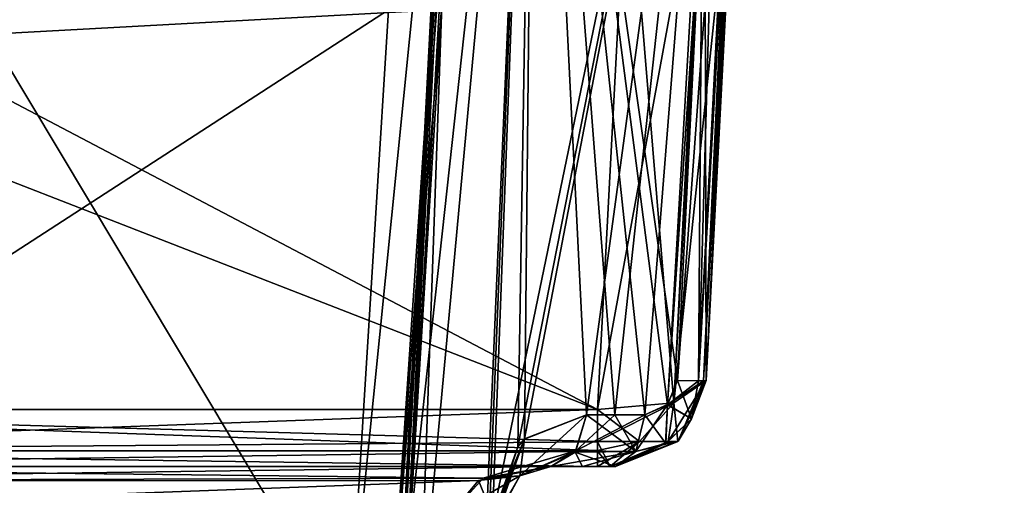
# Model space of a CAD drawing. Header units: inches. Extents: x -10 to 10, y -2.3 to 4.3.
# Tile 524 of 656: x -2.496 to -1.954, y -1.49 to -1.234. Entities that reach past the tile are written whole.
import ezdxf

# ---------------------------------------------------------------- set-up
doc = ezdxf.new("R2010")
doc.units = ezdxf.units.IN
doc.header["$LTSCALE"] = 65.185185
doc.header["$MEASUREMENT"] = 0
for name, color, linetype in [('12308', 7, 'CONTINUOUS'), ('196', 7, 'CONTINUOUS'), ('432', 7, 'CONTINUOUS'), ('5764', 7, 'CONTINUOUS'), ('5765', 7, 'CONTINUOUS'), ('5766', 7, 'CONTINUOUS'), ('5770', 7, 'CONTINUOUS'), ('5771', 7, 'CONTINUOUS'), ('5773', 7, 'CONTINUOUS'), ('5777', 7, 'CONTINUOUS'), ('5778', 7, 'CONTINUOUS'), ('5779', 7, 'CONTINUOUS'), ('5780', 7, 'CONTINUOUS'), ('5781', 7, 'CONTINUOUS'), ('5784', 7, 'CONTINUOUS'), ('5802', 7, 'CONTINUOUS'), ('5942', 7, 'CONTINUOUS'), ('5952', 7, 'CONTINUOUS'), ('6830', 7, 'CONTINUOUS'), ('709', 7, 'CONTINUOUS'), ('724', 7, 'CONTINUOUS'), ('727', 7, 'CONTINUOUS'), ('728', 7, 'CONTINUOUS'), ('734', 7, 'CONTINUOUS'), ('735', 7, 'CONTINUOUS'), ('736', 7, 'CONTINUOUS'), ('737', 7, 'CONTINUOUS'), ('738', 7, 'CONTINUOUS'), ('739', 7, 'CONTINUOUS'), ('740', 7, 'CONTINUOUS'), ('741', 7, 'CONTINUOUS'), ('742', 7, 'CONTINUOUS'), ('8585', 7, 'CONTINUOUS'), ('8594', 7, 'CONTINUOUS')]:
    doc.layers.add(name, color=color, linetype=linetype)

msp = doc.modelspace()

# ---------------------------------------------------------------- linework, layer by layer
at = {"layer": '12308', "linetype": 'Continuous'}
for points in [[(-2.10143, -1.11696, -3.75259), (-2.11798, -1.43262, -3.88012), (-2.13582, -1.44495, -3.84015), (-2.10143, -1.11696, -3.75259)], [(-2.10143, -1.11696, -3.75259), (-2.13582, -1.44495, -3.84015), (-2.12005, -1.13194, -3.71301), (-2.10143, -1.11696, -3.75259)], [(-2.13582, -1.44495, -3.84015), (-2.17772, -1.44873, -3.82319), (-2.12005, -1.13194, -3.71301), (-2.13582, -1.44495, -3.84015)], [(-2.17772, -1.44873, -3.82319), (-2.16135, -1.13627, -3.69695), (-2.12005, -1.13194, -3.71301), (-2.17772, -1.44873, -3.82319)]]:
    msp.add_3dface(points, dxfattribs=at)
at = {"layer": '196', "linetype": 'Continuous'}
for points in [[(-1.89693, -0.63817, -4.57874), (-8.57837, -1.57343, -4.62775), (-1.93761, -0.62096, -4.57784), (-1.89693, -0.63817, -4.57874)], [(-1.93761, -0.62096, -4.57784), (-8.57837, -1.57343, -4.62775), (-2.10307, -0.63817, -4.57874), (-1.93761, -0.62096, -4.57784)], [(8.57837, -1.57343, -4.62775), (-8.57837, -1.57343, -4.62775), (8.52935, -0.63817, -4.57874), (8.57837, -1.57343, -4.62775)], [(5.89693, -0.63817, -4.57874), (-8.57837, -1.57343, -4.62775), (5.12257, -0.63817, -4.57874), (5.89693, -0.63817, -4.57874)], [(-8.57837, -1.57343, -4.62775), (5.89693, -0.63817, -4.57874), (6.10307, -0.63817, -4.57874), (-8.57837, -1.57343, -4.62775)], [(5.12257, -0.63817, -4.57874), (-8.57837, -1.57343, -4.62775), (4.87743, -0.63817, -4.57874), (5.12257, -0.63817, -4.57874)], [(4.87743, -0.63817, -4.57874), (-8.57837, -1.57343, -4.62775), (4.10307, -0.63817, -4.57874), (4.87743, -0.63817, -4.57874)], [(4.10307, -0.63817, -4.57874), (-8.57837, -1.57343, -4.62775), (3.89693, -0.63817, -4.57874), (4.10307, -0.63817, -4.57874)], [(3.89693, -0.63817, -4.57874), (-8.57837, -1.57343, -4.62775), (3.12257, -0.63817, -4.57874), (3.89693, -0.63817, -4.57874)], [(3.12257, -0.63817, -4.57874), (-8.57837, -1.57343, -4.62775), (2.87743, -0.63817, -4.57874), (3.12257, -0.63817, -4.57874)], [(2.87743, -0.63817, -4.57874), (-8.57837, -1.57343, -4.62775), (2.10307, -0.63817, -4.57874), (2.87743, -0.63817, -4.57874)], [(2.10307, -0.63817, -4.57874), (-8.57837, -1.57343, -4.62775), (1.89693, -0.63817, -4.57874), (2.10307, -0.63817, -4.57874)], [(1.89693, -0.63817, -4.57874), (-8.57837, -1.57343, -4.62775), (-1.89693, -0.63817, -4.57874), (1.89693, -0.63817, -4.57874)], [(-2.10307, -0.63817, -4.57874), (-8.57837, -1.57343, -4.62775), (-2.87743, -0.63817, -4.57874), (-2.10307, -0.63817, -4.57874)], [(8.52935, -0.63817, -4.57874), (-8.57837, -1.57343, -4.62775), (7.12257, -0.63817, -4.57874), (8.52935, -0.63817, -4.57874)], [(7.12257, -0.63817, -4.57874), (-8.57837, -1.57343, -4.62775), (6.87743, -0.63817, -4.57874), (7.12257, -0.63817, -4.57874)], [(6.87743, -0.63817, -4.57874), (-8.57837, -1.57343, -4.62775), (6.10307, -0.63817, -4.57874), (6.87743, -0.63817, -4.57874)]]:
    msp.add_3dface(points, dxfattribs=at)
at = {"layer": '432', "linetype": 'Continuous'}
for points in [[(-8.57837, -1.57343, 4.62775), (8.57837, -1.57343, 4.62775), (-8.52935, -0.63817, 4.57874), (-8.57837, -1.57343, 4.62775)], [(-8.52935, -0.63817, 4.57874), (8.57837, -1.57343, 4.62775), (-7.12257, -0.63817, 4.57874), (-8.52935, -0.63817, 4.57874)], [(-7.12257, -0.63817, 4.57874), (8.57837, -1.57343, 4.62775), (-6.87743, -0.63817, 4.57874), (-7.12257, -0.63817, 4.57874)], [(-6.87743, -0.63817, 4.57874), (8.57837, -1.57343, 4.62775), (-6.10307, -0.63817, 4.57874), (-6.87743, -0.63817, 4.57874)], [(-6.10307, -0.63817, 4.57874), (8.57837, -1.57343, 4.62775), (-5.89693, -0.63817, 4.57874), (-6.10307, -0.63817, 4.57874)], [(-5.89693, -0.63817, 4.57874), (8.57837, -1.57343, 4.62775), (-5.12257, -0.63817, 4.57874), (-5.89693, -0.63817, 4.57874)], [(-5.12257, -0.63817, 4.57874), (8.57837, -1.57343, 4.62775), (-4.87743, -0.63817, 4.57874), (-5.12257, -0.63817, 4.57874)], [(-4.87743, -0.63817, 4.57874), (8.57837, -1.57343, 4.62775), (-4.10307, -0.63817, 4.57874), (-4.87743, -0.63817, 4.57874)], [(8.57837, -1.57343, 4.62775), (-3.89693, -0.63817, 4.57874), (-4.10307, -0.63817, 4.57874), (8.57837, -1.57343, 4.62775)], [(-3.89693, -0.63817, 4.57874), (8.57837, -1.57343, 4.62775), (-3.12257, -0.63817, 4.57874), (-3.89693, -0.63817, 4.57874)], [(-3.12257, -0.63817, 4.57874), (8.57837, -1.57343, 4.62775), (-2.87743, -0.63817, 4.57874), (-3.12257, -0.63817, 4.57874)], [(-2.87743, -0.63817, 4.57874), (8.57837, -1.57343, 4.62775), (-2.10307, -0.63817, 4.57874), (-2.87743, -0.63817, 4.57874)], [(-2.10307, -0.63817, 4.57874), (8.57837, -1.57343, 4.62775), (-1.89693, -0.63817, 4.57874), (-2.10307, -0.63817, 4.57874)]]:
    msp.add_3dface(points, dxfattribs=at)
at = {"layer": '5764', "linetype": 'Continuous'}
for points in [[(-2.8031, -1.48, 3.86955), (-2.8031, -1.48, 4.11649), (-2.20346, -1.48, 4.11649), (-2.8031, -1.48, 3.86955)], [(-2.18616, -1.48, 4.10259), (-2.8031, -1.48, 3.86955), (-2.20346, -1.48, 4.11649), (-2.18616, -1.48, 4.10259)], [(-2.8031, -1.48, 3.86955), (-2.18616, -1.48, 4.10259), (-2.17772, -1.48, 3.86955), (-2.8031, -1.48, 3.86955)], [(-2.18616, -1.48, 4.10259), (-2.16791, -1.48, 4.08996), (-2.17772, -1.48, 3.86955), (-2.18616, -1.48, 4.10259)], [(-2.17772, -1.48, 3.86955), (-2.16791, -1.48, 4.08996), (-2.17085, -1.48, 3.87256), (-2.17772, -1.48, 3.86955)], [(-2.17085, -1.48, 3.87256), (-2.16791, -1.48, 4.08996), (-2.16791, -1.48, 3.88012), (-2.17085, -1.48, 3.87256)]]:
    msp.add_3dface(points, dxfattribs=at)
at = {"layer": '5765', "linetype": 'Continuous'}
for points in [[(-2.19018, -1.47208, 4.13186), (-2.18387, -1.45157, 4.13916), (-2.15676, -1.47175, 4.10736), (-2.19018, -1.47208, 4.13186)], [(-2.18387, -1.45157, 4.13916), (-2.16824, -1.45157, 4.1266), (-2.15676, -1.47175, 4.10736), (-2.18387, -1.45157, 4.13916)], [(-2.16824, -1.45157, 4.1266), (-2.15174, -1.45157, 4.11518), (-2.15676, -1.47175, 4.10736), (-2.16824, -1.45157, 4.1266)], [(-2.18616, -1.48, 4.10259), (-2.20346, -1.48, 4.11649), (-2.19018, -1.47208, 4.13186), (-2.18616, -1.48, 4.10259)], [(-2.16791, -1.48, 4.08996), (-2.19018, -1.47208, 4.13186), (-2.15676, -1.47175, 4.10736), (-2.16791, -1.48, 4.08996)], [(-2.16791, -1.48, 4.08996), (-2.18616, -1.48, 4.10259), (-2.19018, -1.47208, 4.13186), (-2.16791, -1.48, 4.08996)]]:
    msp.add_3dface(points, dxfattribs=at)
at = {"layer": '5766', "linetype": 'Continuous'}
for points in [[(-2.27593, -1.57343, 4.27071), (-2.28765, -1.57343, 4.352), (-2.21216, -0.88343, 4.21696), (-2.27593, -1.57343, 4.27071)], [(-2.21216, -0.88343, 4.21696), (-2.28765, -1.57343, 4.352), (-2.25149, -0.88343, 4.352), (-2.21216, -0.88343, 4.21696)], [(-2.25149, -0.88343, 4.352), (-2.28765, -1.57343, 4.352), (-2.28695, -1.57343, 4.3721), (-2.25149, -0.88343, 4.352)], [(-2.28484, -1.57343, 4.39211), (-2.25149, -0.88343, 4.352), (-2.28695, -1.57343, 4.3721), (-2.28484, -1.57343, 4.39211)], [(-2.24885, -0.88343, 4.38832), (-2.25149, -0.88343, 4.352), (-2.28484, -1.57343, 4.39211), (-2.24885, -0.88343, 4.38832)], [(-2.26348, -1.22554, 4.40826), (-2.24885, -0.88343, 4.38832), (-2.28484, -1.57343, 4.39211), (-2.26348, -1.22554, 4.40826)], [(-2.24171, -1.57343, 4.19606), (-2.27593, -1.57343, 4.27071), (-2.21216, -0.88343, 4.21696), (-2.24171, -1.57343, 4.19606)], [(-2.23873, -1.54096, 4.1946), (-2.24171, -1.57343, 4.19606), (-2.21216, -0.88343, 4.21696), (-2.23873, -1.54096, 4.1946)], [(-2.23572, -1.50843, 4.19315), (-2.23873, -1.54096, 4.1946), (-2.21216, -0.88343, 4.21696), (-2.23572, -1.50843, 4.19315)], [(-2.22175, -1.46919, 4.17749), (-2.23572, -1.50843, 4.19315), (-2.10647, -0.88343, 4.12416), (-2.22175, -1.46919, 4.17749)], [(-2.10647, -0.88343, 4.12416), (-2.23572, -1.50843, 4.19315), (-2.21216, -0.88343, 4.21696), (-2.10647, -0.88343, 4.12416)], [(-2.21803, -1.46491, 4.17321), (-2.22175, -1.46919, 4.17749), (-2.10647, -0.88343, 4.12416), (-2.21803, -1.46491, 4.17321)], [(-2.18387, -1.45157, 4.13916), (-2.21803, -1.46491, 4.17321), (-2.10647, -0.88343, 4.12416), (-2.18387, -1.45157, 4.13916)], [(-2.16824, -1.45157, 4.1266), (-2.18387, -1.45157, 4.13916), (-2.10647, -0.88343, 4.12416), (-2.16824, -1.45157, 4.1266)], [(-2.15174, -1.45157, 4.11518), (-2.16824, -1.45157, 4.1266), (-2.10647, -0.88343, 4.12416), (-2.15174, -1.45157, 4.11518)], [(-2.13921, -1.44595, 4.10794), (-2.15174, -1.45157, 4.11518), (-2.10647, -0.88343, 4.12416), (-2.13921, -1.44595, 4.10794)], [(-2.12013, -1.15839, 4.11478), (-2.13921, -1.44595, 4.10794), (-2.10647, -0.88343, 4.12416), (-2.12013, -1.15839, 4.11478)], [(-2.13365, -1.43262, 4.10565), (-2.13921, -1.44595, 4.10794), (-2.12013, -1.15839, 4.11478), (-2.13365, -1.43262, 4.10565)]]:
    msp.add_3dface(points, dxfattribs=at)
at = {"layer": '5770', "linetype": 'Continuous'}
for points in [[(-2.18387, -1.45157, 4.13916), (-2.19018, -1.47208, 4.13186), (-2.22066, -1.48521, 4.15311), (-2.18387, -1.45157, 4.13916)], [(-2.21803, -1.46491, 4.17321), (-2.18387, -1.45157, 4.13916), (-2.22066, -1.48521, 4.15311), (-2.21803, -1.46491, 4.17321)], [(-2.23572, -1.50843, 4.19315), (-2.22175, -1.46919, 4.17749), (-2.21803, -1.46491, 4.17321), (-2.23572, -1.50843, 4.19315)], [(-2.23572, -1.50843, 4.19315), (-2.21803, -1.46491, 4.17321), (-2.23424, -1.51019, 4.1624), (-2.23572, -1.50843, 4.19315)], [(-2.23424, -1.51019, 4.1624), (-2.21803, -1.46491, 4.17321), (-2.22066, -1.48521, 4.15311), (-2.23424, -1.51019, 4.1624)], [(-2.19018, -1.47208, 4.13186), (-2.20346, -1.48, 4.11649), (-2.22066, -1.48521, 4.15311), (-2.19018, -1.47208, 4.13186)], [(-2.22066, -1.48521, 4.15311), (-2.20346, -1.48, 4.11649), (-2.24338, -1.48775, 4.13661), (-2.22066, -1.48521, 4.15311)], [(-2.23424, -1.51019, 4.1624), (-2.22066, -1.48521, 4.15311), (-2.24338, -1.48775, 4.13661), (-2.23424, -1.51019, 4.1624)], [(-2.26056, -1.50843, 4.14645), (-2.23424, -1.51019, 4.1624), (-2.24338, -1.48775, 4.13661), (-2.26056, -1.50843, 4.14645)]]:
    msp.add_3dface(points, dxfattribs=at)
at = {"layer": '5771', "linetype": 'Continuous'}
for points in [[(-2.8031, -1.48, 4.11649), (-2.80181, -1.4882, 4.1371), (-2.20346, -1.48, 4.11649), (-2.8031, -1.48, 4.11649)], [(-2.20346, -1.48, 4.11649), (-2.80181, -1.4882, 4.1371), (-2.24338, -1.48775, 4.13661), (-2.20346, -1.48, 4.11649)], [(-2.80181, -1.4882, 4.1371), (-2.79863, -1.50843, 4.14645), (-2.24338, -1.48775, 4.13661), (-2.80181, -1.4882, 4.1371)], [(-2.79863, -1.50843, 4.14645), (-2.26056, -1.50843, 4.14645), (-2.24338, -1.48775, 4.13661), (-2.79863, -1.50843, 4.14645)]]:
    msp.add_3dface(points, dxfattribs=at)
at = {"layer": '5773', "linetype": 'Continuous'}
for points in [[(-2.241, -0.88343, 4.42389), (-2.26348, -1.22554, 4.40826), (-2.29182, -1.57262, 4.41596), (-2.241, -0.88343, 4.42389)], [(-2.241, -0.88343, 4.42389), (-2.29182, -1.57262, 4.41596), (-2.24522, -0.88448, 4.44959), (-2.241, -0.88343, 4.42389)], [(-2.29182, -1.57262, 4.41596), (-2.31449, -1.57343, 4.42625), (-2.24522, -0.88448, 4.44959), (-2.29182, -1.57262, 4.41596)], [(-2.24522, -0.88448, 4.44959), (-2.31449, -1.57343, 4.42625), (-2.29298, -1.22838, 4.44433), (-2.24522, -0.88448, 4.44959)], [(-2.26348, -1.22554, 4.40826), (-2.28484, -1.57343, 4.39211), (-2.29182, -1.57262, 4.41596), (-2.26348, -1.22554, 4.40826)]]:
    msp.add_3dface(points, dxfattribs=at)
at = {"layer": '5777', "linetype": 'Continuous'}
for points in [[(-2.13365, -1.43262, 4.10565), (-2.12013, -1.15839, 4.11478), (-2.09372, -0.88372, 4.11281), (-2.13365, -1.43262, 4.10565)], [(-2.13365, -1.43262, 4.10565), (-2.09372, -0.88372, 4.11281), (-2.12212, -1.43287, 4.0945), (-2.13365, -1.43262, 4.10565)], [(-2.09372, -0.88372, 4.11281), (-2.09125, -0.88368, 4.10787), (-2.12212, -1.43287, 4.0945), (-2.09372, -0.88372, 4.11281)], [(-2.12212, -1.43287, 4.0945), (-2.09125, -0.88368, 4.10787), (-2.11944, -1.43283, 4.08852), (-2.12212, -1.43287, 4.0945)], [(-2.09125, -0.88368, 4.10787), (-2.08919, -0.88343, 4.09702), (-2.11944, -1.43283, 4.08852), (-2.09125, -0.88368, 4.10787)], [(-2.11944, -1.43283, 4.08852), (-2.08919, -0.88343, 4.09702), (-2.11798, -1.43262, 4.07931), (-2.11944, -1.43283, 4.08852)]]:
    msp.add_3dface(points, dxfattribs=at)
at = {"layer": '5778', "linetype": 'Continuous'}
for points in [[(-2.13921, -1.44595, 4.10794), (-2.13365, -1.43262, 4.10565), (-2.12601, -1.45374, 4.09067), (-2.13921, -1.44595, 4.10794)], [(-2.13365, -1.43262, 4.10565), (-2.12212, -1.43287, 4.0945), (-2.12601, -1.45374, 4.09067), (-2.13365, -1.43262, 4.10565)], [(-2.11944, -1.43283, 4.08852), (-2.11798, -1.43262, 4.07931), (-2.13341, -1.46619, 4.08195), (-2.11944, -1.43283, 4.08852)], [(-2.12601, -1.45374, 4.09067), (-2.11944, -1.43283, 4.08852), (-2.13341, -1.46619, 4.08195), (-2.12601, -1.45374, 4.09067)], [(-2.12212, -1.43287, 4.0945), (-2.11944, -1.43283, 4.08852), (-2.12601, -1.45374, 4.09067), (-2.12212, -1.43287, 4.0945)], [(-2.15676, -1.47175, 4.10736), (-2.15174, -1.45157, 4.11518), (-2.13921, -1.44595, 4.10794), (-2.15676, -1.47175, 4.10736)], [(-2.15676, -1.47175, 4.10736), (-2.13921, -1.44595, 4.10794), (-2.14027, -1.4674, 4.09763), (-2.15676, -1.47175, 4.10736)], [(-2.14027, -1.4674, 4.09763), (-2.13921, -1.44595, 4.10794), (-2.12601, -1.45374, 4.09067), (-2.14027, -1.4674, 4.09763)], [(-2.14027, -1.4674, 4.09763), (-2.12601, -1.45374, 4.09067), (-2.13341, -1.46619, 4.08195), (-2.14027, -1.4674, 4.09763)], [(-2.16791, -1.48, 4.08996), (-2.14027, -1.4674, 4.09763), (-2.13341, -1.46619, 4.08195), (-2.16791, -1.48, 4.08996)], [(-2.16791, -1.48, 4.08996), (-2.15676, -1.47175, 4.10736), (-2.14027, -1.4674, 4.09763), (-2.16791, -1.48, 4.08996)]]:
    msp.add_3dface(points, dxfattribs=at)
at = {"layer": '5779', "linetype": 'Continuous'}
for points in [[(-2.13341, -1.46619, 4.08195), (-2.11798, -1.43262, 4.07931), (-2.13346, -1.46624, 3.88012), (-2.13341, -1.46619, 4.08195)], [(-2.13346, -1.46624, 3.88012), (-2.11798, -1.43262, 4.07931), (-2.11798, -1.43262, 3.88012), (-2.13346, -1.46624, 3.88012)], [(-2.16791, -1.48, 3.88012), (-2.16791, -1.48, 4.08996), (-2.13341, -1.46619, 4.08195), (-2.16791, -1.48, 3.88012)], [(-2.16791, -1.48, 3.88012), (-2.13341, -1.46619, 4.08195), (-2.13346, -1.46624, 3.88012), (-2.16791, -1.48, 3.88012)]]:
    msp.add_3dface(points, dxfattribs=at)
at = {"layer": '5780', "linetype": 'Continuous'}
for points in [[(-2.13346, -1.46624, 3.88012), (-2.11798, -1.43262, 3.88012), (-2.13584, -1.44496, 3.84014), (-2.13346, -1.46624, 3.88012)], [(-2.17772, -1.44873, 3.82319), (-2.15464, -1.46627, 3.84172), (-2.13584, -1.44496, 3.84014), (-2.17772, -1.44873, 3.82319)], [(-2.15464, -1.46627, 3.84172), (-2.13884, -1.46627, 3.85865), (-2.13584, -1.44496, 3.84014), (-2.15464, -1.46627, 3.84172)], [(-2.13884, -1.46627, 3.85865), (-2.13346, -1.46624, 3.88012), (-2.13584, -1.44496, 3.84014), (-2.13884, -1.46627, 3.85865)], [(-2.17772, -1.4664, 3.83527), (-2.15464, -1.46627, 3.84172), (-2.17772, -1.44873, 3.82319), (-2.17772, -1.4664, 3.83527)], [(-2.17772, -1.4664, 3.83527), (-2.17085, -1.48, 3.87256), (-2.15464, -1.46627, 3.84172), (-2.17772, -1.4664, 3.83527)], [(-2.17772, -1.47162, 3.84184), (-2.17085, -1.48, 3.87256), (-2.17772, -1.4664, 3.83527), (-2.17772, -1.47162, 3.84184)], [(-2.17085, -1.48, 3.87256), (-2.16791, -1.48, 3.88012), (-2.13884, -1.46627, 3.85865), (-2.17085, -1.48, 3.87256)], [(-2.15464, -1.46627, 3.84172), (-2.17085, -1.48, 3.87256), (-2.13884, -1.46627, 3.85865), (-2.15464, -1.46627, 3.84172)], [(-2.16791, -1.48, 3.88012), (-2.13346, -1.46624, 3.88012), (-2.13884, -1.46627, 3.85865), (-2.16791, -1.48, 3.88012)], [(-2.17772, -1.48, 3.86955), (-2.17085, -1.48, 3.87256), (-2.17772, -1.47162, 3.84184), (-2.17772, -1.48, 3.86955)]]:
    msp.add_3dface(points, dxfattribs=at)
at = {"layer": '5781', "linetype": 'Continuous'}
for points in [[(-2.17772, -1.4664, 3.83527), (-2.17772, -1.44873, 3.82319), (-2.80294, -1.47145, 3.84158), (-2.17772, -1.4664, 3.83527)], [(-2.80294, -1.47145, 3.84158), (-2.17772, -1.44873, 3.82319), (-2.80278, -1.44873, 3.82319), (-2.80294, -1.47145, 3.84158)], [(-2.17772, -1.47162, 3.84184), (-2.17772, -1.4664, 3.83527), (-2.80294, -1.47145, 3.84158), (-2.17772, -1.47162, 3.84184)], [(-2.8031, -1.48, 3.86955), (-2.17772, -1.47162, 3.84184), (-2.80294, -1.47145, 3.84158), (-2.8031, -1.48, 3.86955)], [(-2.8031, -1.48, 3.86955), (-2.17772, -1.48, 3.86955), (-2.17772, -1.47162, 3.84184), (-2.8031, -1.48, 3.86955)]]:
    msp.add_3dface(points, dxfattribs=at)
at = {"layer": '5784', "linetype": 'Continuous'}
for points in [[(-2.78932, -1.21035, 3.72688), (-2.17772, -1.44873, 3.82319), (-2.77139, -1.13627, 3.69695), (-2.78932, -1.21035, 3.72688)], [(-2.77139, -1.13627, 3.69695), (-2.17772, -1.44873, 3.82319), (-2.16135, -1.13627, 3.69695), (-2.77139, -1.13627, 3.69695)], [(-2.80278, -1.44873, 3.82319), (-2.17772, -1.44873, 3.82319), (-2.78932, -1.21035, 3.72688), (-2.80278, -1.44873, 3.82319)]]:
    msp.add_3dface(points, dxfattribs=at)
at = {"layer": '5802', "linetype": 'Continuous'}
for points in [[(-2.11798, -1.43262, 4.07931), (-2.08919, -0.88343, 4.09702), (-2.09881, -1.06699, 3.71209), (-2.11798, -1.43262, 4.07931)], [(-2.10143, -1.11696, 3.75259), (-2.11798, -1.43262, 4.07931), (-2.09881, -1.06699, 3.71209), (-2.10143, -1.11696, 3.75259)], [(-2.11798, -1.43262, 3.88012), (-2.11798, -1.43262, 4.07931), (-2.10143, -1.11696, 3.75259), (-2.11798, -1.43262, 3.88012)]]:
    msp.add_3dface(points, dxfattribs=at)
at = {"layer": '5942', "linetype": 'Continuous'}
for points in [[(-2.29298, -1.22838, 4.44433), (-2.31449, -1.57343, 4.42625), (-2.8742, -0.63817, 4.47526), (-2.29298, -1.22838, 4.44433)], [(-2.8742, -0.63817, 4.47526), (-2.31449, -1.57343, 4.42625), (-2.82519, -1.57343, 4.42625), (-2.8742, -0.63817, 4.47526)]]:
    msp.add_3dface(points, dxfattribs=at)
at = {"layer": '5952', "linetype": 'Continuous'}
for points in [[(-2.11798, -1.43262, 3.88012), (-2.10143, -1.11696, 3.75259), (-2.11874, -1.13152, 3.71424), (-2.11798, -1.43262, 3.88012)], [(-2.16135, -1.13627, 3.69695), (-2.13584, -1.44496, 3.84014), (-2.11874, -1.13152, 3.71424), (-2.16135, -1.13627, 3.69695)], [(-2.13584, -1.44496, 3.84014), (-2.11798, -1.43262, 3.88012), (-2.11874, -1.13152, 3.71424), (-2.13584, -1.44496, 3.84014)], [(-2.17772, -1.44873, 3.82319), (-2.13584, -1.44496, 3.84014), (-2.16135, -1.13627, 3.69695), (-2.17772, -1.44873, 3.82319)]]:
    msp.add_3dface(points, dxfattribs=at)
at = {"layer": '6830', "linetype": 'Continuous'}
for points in [[(-2.20346, -1.48, -4.11649), (-2.24072, -1.48645, -4.13508), (-2.8031, -1.48, -4.11649), (-2.20346, -1.48, -4.11649)], [(-2.8031, -1.48, -4.11649), (-2.24072, -1.48645, -4.13508), (-2.80181, -1.4882, -4.1371), (-2.8031, -1.48, -4.11649)], [(-2.24072, -1.48645, -4.13508), (-2.26056, -1.50843, -4.14645), (-2.80181, -1.4882, -4.1371), (-2.24072, -1.48645, -4.13508)], [(-2.26056, -1.50843, -4.14645), (-2.79863, -1.50843, -4.14645), (-2.80181, -1.4882, -4.1371), (-2.26056, -1.50843, -4.14645)]]:
    msp.add_3dface(points, dxfattribs=at)
at = {"layer": '709', "linetype": 'Continuous'}
for points in [[(-2.11798, -1.43262, -3.88012), (-2.10143, -1.11696, -3.75259), (-2.08919, -0.88343, -4.09702), (-2.11798, -1.43262, -3.88012)], [(-2.11798, -1.43262, -4.07931), (-2.11798, -1.43262, -3.88012), (-2.08919, -0.88343, -4.09702), (-2.11798, -1.43262, -4.07931)]]:
    msp.add_3dface(points, dxfattribs=at)
at = {"layer": '724', "linetype": 'Continuous'}
for points in [[(-2.82519, -1.57343, -4.42625), (-2.1063, -0.63817, -4.47526), (-2.8742, -0.63817, -4.47526), (-2.82519, -1.57343, -4.42625)], [(-2.24993, -0.84341, -4.46451), (-2.1063, -0.63817, -4.47526), (-2.82519, -1.57343, -4.42625), (-2.24993, -0.84341, -4.46451)], [(-2.26973, -0.88351, -4.4624), (-2.24993, -0.84341, -4.46451), (-2.82519, -1.57343, -4.42625), (-2.26973, -0.88351, -4.4624)], [(-2.26973, -0.88351, -4.4624), (-2.82519, -1.57343, -4.42625), (-2.29295, -1.22837, -4.44433), (-2.26973, -0.88351, -4.4624)], [(-2.82519, -1.57343, -4.42625), (-2.31451, -1.57343, -4.42625), (-2.29295, -1.22837, -4.44433), (-2.82519, -1.57343, -4.42625)]]:
    msp.add_3dface(points, dxfattribs=at)
at = {"layer": '727', "linetype": 'Continuous'}
for points in [[(-2.31451, -1.57343, -4.42625), (-2.24522, -0.88448, -4.44959), (-2.29295, -1.22837, -4.44433), (-2.31451, -1.57343, -4.42625)], [(-2.24522, -0.88448, -4.44959), (-2.31451, -1.57343, -4.42625), (-2.29187, -1.57262, -4.41603), (-2.24522, -0.88448, -4.44959)], [(-2.28484, -1.57343, -4.39211), (-2.24522, -0.88448, -4.44959), (-2.29187, -1.57262, -4.41603), (-2.28484, -1.57343, -4.39211)], [(-2.24522, -0.88448, -4.44959), (-2.28484, -1.57343, -4.39211), (-2.26348, -1.22554, -4.40826), (-2.24522, -0.88448, -4.44959)]]:
    msp.add_3dface(points, dxfattribs=at)
at = {"layer": '728', "linetype": 'Continuous'}
for points in [[(-2.25149, -0.88343, -4.352), (-2.24885, -0.88343, -4.38832), (-2.28765, -1.57343, -4.352), (-2.25149, -0.88343, -4.352)], [(-2.25149, -0.88343, -4.352), (-2.28765, -1.57343, -4.352), (-2.27593, -1.57343, -4.27071), (-2.25149, -0.88343, -4.352)], [(-2.28765, -1.57343, -4.352), (-2.24885, -0.88343, -4.38832), (-2.28695, -1.57343, -4.3721), (-2.28765, -1.57343, -4.352)], [(-2.24885, -0.88343, -4.38832), (-2.28484, -1.57343, -4.39211), (-2.28695, -1.57343, -4.3721), (-2.24885, -0.88343, -4.38832)], [(-2.28484, -1.57343, -4.39211), (-2.24885, -0.88343, -4.38832), (-2.26348, -1.22554, -4.40826), (-2.28484, -1.57343, -4.39211)], [(-2.21216, -0.88343, -4.21696), (-2.25149, -0.88343, -4.352), (-2.27593, -1.57343, -4.27071), (-2.21216, -0.88343, -4.21696)], [(-2.24171, -1.57343, -4.19606), (-2.21216, -0.88343, -4.21696), (-2.27593, -1.57343, -4.27071), (-2.24171, -1.57343, -4.19606)], [(-2.23873, -1.54096, -4.1946), (-2.21216, -0.88343, -4.21696), (-2.24171, -1.57343, -4.19606), (-2.23873, -1.54096, -4.1946)], [(-2.23572, -1.50843, -4.19315), (-2.21216, -0.88343, -4.21696), (-2.23873, -1.54096, -4.1946), (-2.23572, -1.50843, -4.19315)], [(-2.22178, -1.46922, -4.17751), (-2.21216, -0.88343, -4.21696), (-2.23572, -1.50843, -4.19315), (-2.22178, -1.46922, -4.17751)], [(-2.21804, -1.46492, -4.17322), (-2.21216, -0.88343, -4.21696), (-2.22178, -1.46922, -4.17751), (-2.21804, -1.46492, -4.17322)], [(-2.18387, -1.45157, -4.13916), (-2.21216, -0.88343, -4.21696), (-2.21804, -1.46492, -4.17322), (-2.18387, -1.45157, -4.13916)], [(-2.12013, -1.15839, -4.11478), (-2.21216, -0.88343, -4.21696), (-2.13365, -1.43262, -4.10565), (-2.12013, -1.15839, -4.11478)], [(-2.13365, -1.43262, -4.10565), (-2.21216, -0.88343, -4.21696), (-2.13926, -1.44602, -4.10796), (-2.13365, -1.43262, -4.10565)], [(-2.13926, -1.44602, -4.10796), (-2.21216, -0.88343, -4.21696), (-2.15174, -1.45157, -4.11518), (-2.13926, -1.44602, -4.10796)], [(-2.15174, -1.45157, -4.11518), (-2.21216, -0.88343, -4.21696), (-2.16824, -1.45157, -4.1266), (-2.15174, -1.45157, -4.11518)], [(-2.16824, -1.45157, -4.1266), (-2.21216, -0.88343, -4.21696), (-2.18387, -1.45157, -4.13916), (-2.16824, -1.45157, -4.1266)]]:
    msp.add_3dface(points, dxfattribs=at)
at = {"layer": '734', "linetype": 'Continuous'}
for points in [[(-2.18387, -1.45157, -4.13916), (-2.21804, -1.46492, -4.17322), (-2.22066, -1.48521, -4.15311), (-2.18387, -1.45157, -4.13916)], [(-2.18975, -1.47146, -4.13235), (-2.18387, -1.45157, -4.13916), (-2.22066, -1.48521, -4.15311), (-2.18975, -1.47146, -4.13235)], [(-2.22178, -1.46922, -4.17751), (-2.23572, -1.50843, -4.19315), (-2.23495, -1.51018, -4.16114), (-2.22178, -1.46922, -4.17751)], [(-2.21804, -1.46492, -4.17322), (-2.22178, -1.46922, -4.17751), (-2.23495, -1.51018, -4.16114), (-2.21804, -1.46492, -4.17322)], [(-2.21804, -1.46492, -4.17322), (-2.23495, -1.51018, -4.16114), (-2.22066, -1.48521, -4.15311), (-2.21804, -1.46492, -4.17322)], [(-2.20346, -1.48, -4.11649), (-2.18975, -1.47146, -4.13235), (-2.24072, -1.48645, -4.13508), (-2.20346, -1.48, -4.11649)], [(-2.24072, -1.48645, -4.13508), (-2.18975, -1.47146, -4.13235), (-2.22066, -1.48521, -4.15311), (-2.24072, -1.48645, -4.13508)], [(-2.23495, -1.51018, -4.16114), (-2.26056, -1.50843, -4.14645), (-2.22066, -1.48521, -4.15311), (-2.23495, -1.51018, -4.16114)], [(-2.22066, -1.48521, -4.15311), (-2.26056, -1.50843, -4.14645), (-2.24072, -1.48645, -4.13508), (-2.22066, -1.48521, -4.15311)]]:
    msp.add_3dface(points, dxfattribs=at)
at = {"layer": '735', "linetype": 'Continuous'}
for points in [[(-2.15174, -1.45157, -4.11518), (-2.16824, -1.45157, -4.1266), (-2.18975, -1.47146, -4.13235), (-2.15174, -1.45157, -4.11518)], [(-2.15174, -1.45157, -4.11518), (-2.18975, -1.47146, -4.13235), (-2.15677, -1.47178, -4.10733), (-2.15174, -1.45157, -4.11518)], [(-2.16824, -1.45157, -4.1266), (-2.18387, -1.45157, -4.13916), (-2.18975, -1.47146, -4.13235), (-2.16824, -1.45157, -4.1266)], [(-2.18975, -1.47146, -4.13235), (-2.20346, -1.48, -4.11649), (-2.15677, -1.47178, -4.10733), (-2.18975, -1.47146, -4.13235)], [(-2.15677, -1.47178, -4.10733), (-2.20346, -1.48, -4.11649), (-2.18616, -1.48, -4.10259), (-2.15677, -1.47178, -4.10733)], [(-2.16791, -1.48, -4.08996), (-2.15677, -1.47178, -4.10733), (-2.18616, -1.48, -4.10259), (-2.16791, -1.48, -4.08996)]]:
    msp.add_3dface(points, dxfattribs=at)
at = {"layer": '736', "linetype": 'Continuous'}
for points in [[(-2.13365, -1.43262, -4.10565), (-2.13926, -1.44602, -4.10796), (-2.12214, -1.43287, -4.09452), (-2.13365, -1.43262, -4.10565)], [(-2.12214, -1.43287, -4.09452), (-2.13926, -1.44602, -4.10796), (-2.11944, -1.43283, -4.08853), (-2.12214, -1.43287, -4.09452)], [(-2.11944, -1.43283, -4.08853), (-2.13926, -1.44602, -4.10796), (-2.126, -1.45373, -4.09067), (-2.11944, -1.43283, -4.08853)], [(-2.11798, -1.43262, -4.07931), (-2.126, -1.45373, -4.09067), (-2.13334, -1.46612, -4.08195), (-2.11798, -1.43262, -4.07931)], [(-2.11798, -1.43262, -4.07931), (-2.11944, -1.43283, -4.08853), (-2.126, -1.45373, -4.09067), (-2.11798, -1.43262, -4.07931)], [(-2.13926, -1.44602, -4.10796), (-2.15174, -1.45157, -4.11518), (-2.14025, -1.46739, -4.09762), (-2.13926, -1.44602, -4.10796)], [(-2.126, -1.45373, -4.09067), (-2.13926, -1.44602, -4.10796), (-2.14025, -1.46739, -4.09762), (-2.126, -1.45373, -4.09067)], [(-2.15174, -1.45157, -4.11518), (-2.15677, -1.47178, -4.10733), (-2.14025, -1.46739, -4.09762), (-2.15174, -1.45157, -4.11518)], [(-2.126, -1.45373, -4.09067), (-2.14025, -1.46739, -4.09762), (-2.13334, -1.46612, -4.08195), (-2.126, -1.45373, -4.09067)], [(-2.15677, -1.47178, -4.10733), (-2.16791, -1.48, -4.08996), (-2.13334, -1.46612, -4.08195), (-2.15677, -1.47178, -4.10733)], [(-2.14025, -1.46739, -4.09762), (-2.15677, -1.47178, -4.10733), (-2.13334, -1.46612, -4.08195), (-2.14025, -1.46739, -4.09762)]]:
    msp.add_3dface(points, dxfattribs=at)
at = {"layer": '737', "linetype": 'Continuous'}
for points in [[(-2.0937, -0.88372, -4.11279), (-2.10647, -0.88343, -4.12416), (-2.12214, -1.43287, -4.09452), (-2.0937, -0.88372, -4.11279)], [(-2.10647, -0.88343, -4.12416), (-2.12013, -1.15839, -4.11478), (-2.12214, -1.43287, -4.09452), (-2.10647, -0.88343, -4.12416)], [(-2.0937, -0.88372, -4.11279), (-2.12214, -1.43287, -4.09452), (-2.11944, -1.43283, -4.08853), (-2.0937, -0.88372, -4.11279)], [(-2.11798, -1.43262, -4.07931), (-2.09124, -0.88368, -4.10786), (-2.11944, -1.43283, -4.08853), (-2.11798, -1.43262, -4.07931)], [(-2.09124, -0.88368, -4.10786), (-2.0937, -0.88372, -4.11279), (-2.11944, -1.43283, -4.08853), (-2.09124, -0.88368, -4.10786)], [(-2.11798, -1.43262, -4.07931), (-2.08919, -0.88343, -4.09702), (-2.09124, -0.88368, -4.10786), (-2.11798, -1.43262, -4.07931)], [(-2.13365, -1.43262, -4.10565), (-2.12214, -1.43287, -4.09452), (-2.12013, -1.15839, -4.11478), (-2.13365, -1.43262, -4.10565)]]:
    msp.add_3dface(points, dxfattribs=at)
at = {"layer": '738', "linetype": 'Continuous'}
for points in [[(-2.11798, -1.43262, -3.88012), (-2.13334, -1.46612, -4.08195), (-2.13352, -1.46629, -3.88012), (-2.11798, -1.43262, -3.88012)], [(-2.11798, -1.43262, -3.88012), (-2.11798, -1.43262, -4.07931), (-2.13334, -1.46612, -4.08195), (-2.11798, -1.43262, -3.88012)], [(-2.13334, -1.46612, -4.08195), (-2.16791, -1.48, -4.08996), (-2.13352, -1.46629, -3.88012), (-2.13334, -1.46612, -4.08195)], [(-2.13352, -1.46629, -3.88012), (-2.16791, -1.48, -4.08996), (-2.16791, -1.48, -3.88012), (-2.13352, -1.46629, -3.88012)]]:
    msp.add_3dface(points, dxfattribs=at)
at = {"layer": '739', "linetype": 'Continuous'}
for points in [[(-2.11798, -1.43262, -3.88012), (-2.13352, -1.46629, -3.88012), (-2.13883, -1.46627, -3.85865), (-2.11798, -1.43262, -3.88012)], [(-2.11798, -1.43262, -3.88012), (-2.13883, -1.46627, -3.85865), (-2.13582, -1.44495, -3.84015), (-2.11798, -1.43262, -3.88012)], [(-2.15463, -1.46627, -3.84173), (-2.17772, -1.4663, -3.83516), (-2.13582, -1.44495, -3.84015), (-2.15463, -1.46627, -3.84173)], [(-2.13582, -1.44495, -3.84015), (-2.17772, -1.4663, -3.83516), (-2.17772, -1.44873, -3.82319), (-2.13582, -1.44495, -3.84015)], [(-2.13883, -1.46627, -3.85865), (-2.15463, -1.46627, -3.84173), (-2.13582, -1.44495, -3.84015), (-2.13883, -1.46627, -3.85865)], [(-2.17772, -1.4663, -3.83516), (-2.15463, -1.46627, -3.84173), (-2.17772, -1.47127, -3.84133), (-2.17772, -1.4663, -3.83516)], [(-2.17772, -1.47127, -3.84133), (-2.15463, -1.46627, -3.84173), (-2.17772, -1.48, -3.86955), (-2.17772, -1.47127, -3.84133)], [(-2.17772, -1.48, -3.86955), (-2.15463, -1.46627, -3.84173), (-2.17088, -1.48, -3.87255), (-2.17772, -1.48, -3.86955)], [(-2.13883, -1.46627, -3.85865), (-2.13352, -1.46629, -3.88012), (-2.17088, -1.48, -3.87255), (-2.13883, -1.46627, -3.85865)], [(-2.15463, -1.46627, -3.84173), (-2.13883, -1.46627, -3.85865), (-2.17088, -1.48, -3.87255), (-2.15463, -1.46627, -3.84173)], [(-2.13352, -1.46629, -3.88012), (-2.16791, -1.48, -3.88012), (-2.17088, -1.48, -3.87255), (-2.13352, -1.46629, -3.88012)]]:
    msp.add_3dface(points, dxfattribs=at)
at = {"layer": '740', "linetype": 'Continuous'}
for points in [[(-2.17772, -1.48, -3.86955), (-2.20346, -1.48, -4.11649), (-2.8031, -1.48, -4.11649), (-2.17772, -1.48, -3.86955)], [(-2.8031, -1.48, -3.86955), (-2.17772, -1.48, -3.86955), (-2.8031, -1.48, -4.11649), (-2.8031, -1.48, -3.86955)], [(-2.18616, -1.48, -4.10259), (-2.20346, -1.48, -4.11649), (-2.17772, -1.48, -3.86955), (-2.18616, -1.48, -4.10259)], [(-2.16791, -1.48, -4.08996), (-2.18616, -1.48, -4.10259), (-2.16791, -1.48, -3.88012), (-2.16791, -1.48, -4.08996)], [(-2.16791, -1.48, -3.88012), (-2.18616, -1.48, -4.10259), (-2.17088, -1.48, -3.87255), (-2.16791, -1.48, -3.88012)], [(-2.18616, -1.48, -4.10259), (-2.17772, -1.48, -3.86955), (-2.17088, -1.48, -3.87255), (-2.18616, -1.48, -4.10259)]]:
    msp.add_3dface(points, dxfattribs=at)
at = {"layer": '741', "linetype": 'Continuous'}
for points in [[(-2.80278, -1.44873, -3.82319), (-2.17772, -1.47127, -3.84133), (-2.80294, -1.47145, -3.84159), (-2.80278, -1.44873, -3.82319)], [(-2.17772, -1.4663, -3.83516), (-2.17772, -1.47127, -3.84133), (-2.80278, -1.44873, -3.82319), (-2.17772, -1.4663, -3.83516)], [(-2.17772, -1.44873, -3.82319), (-2.17772, -1.4663, -3.83516), (-2.80278, -1.44873, -3.82319), (-2.17772, -1.44873, -3.82319)], [(-2.17772, -1.48, -3.86955), (-2.8031, -1.48, -3.86955), (-2.80294, -1.47145, -3.84159), (-2.17772, -1.48, -3.86955)], [(-2.17772, -1.47127, -3.84133), (-2.17772, -1.48, -3.86955), (-2.80294, -1.47145, -3.84159), (-2.17772, -1.47127, -3.84133)]]:
    msp.add_3dface(points, dxfattribs=at)
at = {"layer": '742', "linetype": 'Continuous'}
for points in [[(-2.17772, -1.44873, -3.82319), (-2.80278, -1.44873, -3.82319), (-2.77139, -1.13627, -3.69695), (-2.17772, -1.44873, -3.82319)], [(-2.17772, -1.44873, -3.82319), (-2.77139, -1.13627, -3.69695), (-2.16135, -1.13627, -3.69695), (-2.17772, -1.44873, -3.82319)]]:
    msp.add_3dface(points, dxfattribs=at)
at = {"layer": '8585', "linetype": 'Continuous'}
for points in [[(-2.79289, 0.895, 13.9861), (2.79289, 0.895, 13.9861), (-2.79289, -2.305, 13.9861), (-2.79289, 0.895, 13.9861)], [(-2.79289, -2.305, 13.9861), (2.79289, 0.895, 13.9861), (2.79289, -2.305, 13.9861), (-2.79289, -2.305, 13.9861)]]:
    msp.add_3dface(points, dxfattribs=at)
at = {"layer": '8594', "linetype": 'Continuous'}
for points in [[(-2.79289, -2.305, 14.1431), (2.79289, -2.305, 14.1431), (-2.79289, 0.895, 14.1431), (-2.79289, -2.305, 14.1431)], [(-2.79289, 0.895, 14.1431), (2.79289, -2.305, 14.1431), (2.79289, 0.895, 14.1431), (-2.79289, 0.895, 14.1431)]]:
    msp.add_3dface(points, dxfattribs=at)

doc.saveas('drawing.dxf')
